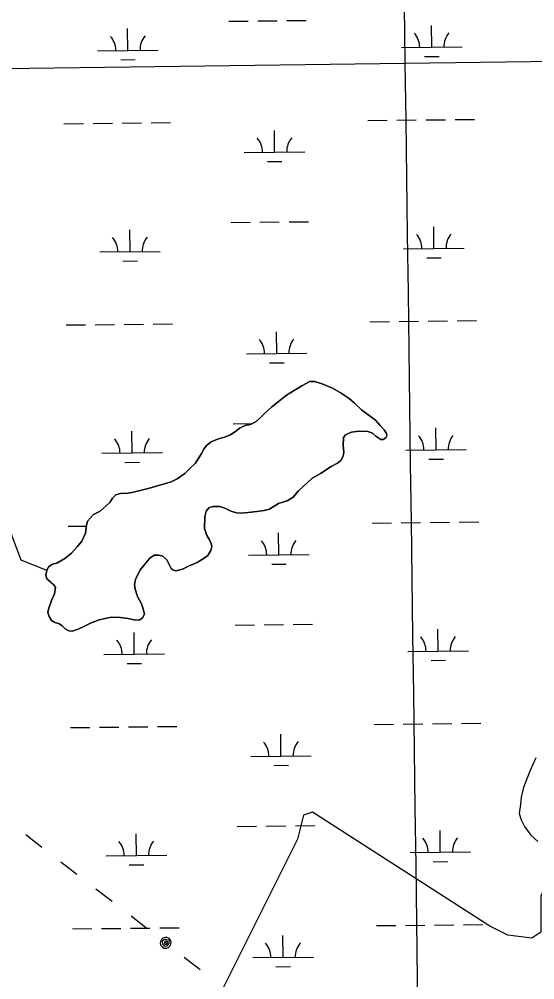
# Model space of a CAD drawing. Extents: x 3734862 to 3772949, y 391520 to 417239.
# Drawn here: x 3767477 to 3768328, y 401776 to 403364 of the extents above; entities that cross this region are included whole.
import ezdxf

# ---------------------------------------------------------------- set-up
doc = ezdxf.new("R2010")
doc.units = 0
for name, color, linetype in [('V-GRID-MAJR', 7, 'Continuous'), ('V-TOPO-SHOR', 7, 'Continuous'), ('V-UTIL-LINE', 7, 'Continuous'), ('V-WETL-SWMP', 7, 'Continuous')]:
    doc.layers.add(name, color=color, linetype=linetype)

msp = doc.modelspace()

# ---------------------------------------------------------------- linework, layer by layer
at = {"layer": 'V-GRID-MAJR'}
for points in [[(3768195.233, 397232.114), (3768114.148, 403291.314), (3768033.0500000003, 409351.577), (3767951.952, 415411.843), (3767951.938, 415412.9)], [(3738984.816, 402913.159), (3741632.95, 402946.574), (3746929.2090000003, 403013.981), (3752225.4590000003, 403082.159), (3757521.699, 403151.107), (3762817.929, 403220.826), (3768114.148, 403291.314), (3770762.254, 403326.848)]]:
    msp.add_spline(points, degree=3, dxfattribs=at)
at = {"layer": 'V-TOPO-SHOR'}
for points in [[(3767522.238, 402452.735), (3767480.0281145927, 402469.93792935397), (3767465.1503220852, 402509.6120427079), (3767455.231793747, 402544.3268918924), (3767455.231793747, 402588.96026941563), (3767445.3132654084, 402633.5936469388), (3767435.39473707, 402648.47143944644), (3767415.5576803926, 402673.2677602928), (3767380.8428312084, 402707.9826094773), (3767356.0465103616, 402757.5752511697), (3767336.2094536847, 402777.41230784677), (3767291.576076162, 402802.2086286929), (3767256.8612269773, 402827.0049495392), (3767246.942698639, 402841.88274204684), (3767217.1871136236, 402866.6790628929)], [(3767767.648, 402630.114), (3767777.687, 402646.216), (3767781.629, 402653.396), (3767785.953, 402659.016), (3767793.588, 402665.004), (3767804.137, 402669.61), (3767815.651, 402673.235), (3767825.414, 402676.87), (3767834.22, 402683.045), (3767841.656, 402688.64400000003), (3767849.666, 402692.097), (3767858.6380000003, 402694.18200000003), (3767868.018, 402698.794), (3767873.505, 402703.822), (3767881.543, 402711.94800000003), (3767893.1040000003, 402722.391), (3767917.973, 402742.484), (3767932.248, 402750.958), (3767943.5870000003, 402757.703), (3767956.49, 402764.82300000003), (3767964.088, 402764.969), (3767976.722, 402760.99), (3767994.2060000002, 402754.05700000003), (3768008.3680000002, 402745.58900000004), (3768021.36, 402737.128), (3768030.269, 402729.08400000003), (3768041.6890000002, 402718.297), (3768065.14, 402700.80700000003), (3768072.875, 402692.382), (3768079.06, 402685.134), (3768083.113, 402679.264), (3768083.865, 402675.168), (3768082.284, 402671.674), (3768077.787, 402669.172), (3768073.502, 402669.2), (3768065.748, 402674.703), (3768060.131, 402679.416), (3768052.166, 402682.58400000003), (3768037.365, 402683.071), (3768025.475, 402681.396), (3768015.511, 402676.788), (3768011.9760000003, 402672.526), (3768011.3000000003, 402658.50800000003), (3768012.4020000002, 402648.37200000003), (3768011.382, 402641.366), (3768007.829, 402634.184), (3768002.154, 402630.131), (3767991.599, 402624.552), (3767973.9960000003, 402613.175), (3767959.914, 402604.504), (3767937.773, 402584.393), (3767929.133, 402573.542), (3767919.355, 402567.95900000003)], [(3767919.355, 402567.95900000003), (3767904.718, 402563.575), (3767895.916, 402557.789), (3767889.856, 402554.129), (3767881.271, 402551.85000000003), (3767868.989, 402550.177), (3767854.9560000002, 402548.71), (3767842.4820000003, 402547.625), (3767835.471, 402547.67), (3767825.946, 402550.654), (3767816.2430000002, 402555.782), (3767807.688, 402558.17600000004), (3767796.781, 402558.248), (3767789.756, 402556.151), (3767785.435, 402550.72500000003), (3767783.038, 402541.784), (3767782.715, 402522.113), (3767786.5300000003, 402510.208), (3767790.966, 402503.359), (3767793.653, 402497.305), (3767794.591, 402492.04000000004), (3767793.188, 402485.816), (3767788.068, 402477.47500000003), (3767780.63, 402471.875), (3767770.464, 402465.903), (3767757.377, 402460.538), (3767747.606, 402455.536), (3767740.3850000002, 402453.052), (3767734.536, 402452.313), (3767730.0670000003, 402453.9), (3767727.5500000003, 402456.059), (3767724.859, 402461.531), (3767720.63, 402470.128), (3767713.853, 402476.20900000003), (3767706.855, 402478.204), (3767700.424, 402478.052), (3767699.257, 402478.058), (3767692.404, 402472.844), (3767686.909, 402466.26), (3767677.091, 402454.443), (3767672.954, 402447.265), (3767668.801, 402437.748), (3767667.1890000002, 402429.384), (3767668.115, 402421.976), (3767671.9280000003, 402409.68), (3767679.045, 402396.194), (3767682.103, 402387.01900000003), (3767683.227, 402380.58400000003), (3767680.2660000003, 402374.37), (3767675.5700000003, 402371.091), (3767668.361, 402370.749), (3767656.304, 402373.555), (3767644.045, 402375.193), (3767628.6580000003, 402375.49), (3767608.569, 402371.143), (3767594.5100000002, 402365.586), (3767584.153, 402360.58900000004), (3767573.796, 402355.4), (3767564.23, 402352.151), (3767558.3910000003, 402352.77400000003), (3767552.376, 402356.319), (3767547.541, 402361.222), (3767542.11, 402364.76300000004), (3767535.503, 402366.94800000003), (3767529.873, 402369.908), (3767526.215, 402376.553), (3767524.116, 402382.994), (3767525.128, 402388.831), (3767530.092, 402403.018), (3767534.643, 402413.895), (3767536.273, 402424.984), (3767533.1890000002, 402429.68), (3767527.765, 402434.391), (3767522.342, 402439.099), (3767520.434, 402444.957), (3767522.238, 402452.735), (3767525.199, 402458.94800000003), (3767531.6550000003, 402462.995), (3767538.483, 402464.9), (3767551.778, 402472.602), (3767563.134, 402481.487), (3767572.355, 402491.555), (3767580.014, 402501.244), (3767586.14, 402514.447), (3767587.975, 402526.89900000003), (3767589.578, 402533.901), (3767599.001, 402545.331), (3767610.531, 402550.904), (3767626.0100000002, 402565.021), (3767630.731, 402572), (3767636.223, 402577.808), (3767644.026, 402579.89900000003), (3767656.691, 402580.401), (3767665.467, 402582.09500000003), (3767685.365, 402587.028), (3767695.708, 402589.881), (3767727.517, 402599.216), (3767737.677, 402604.213), (3767750.006, 402613.091), (3767758.043, 402620.636), (3767767.648, 402630.114)], [(3768329.717, 402143.053), (3768319.827, 402121.18), (3768309.3310000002, 402093.862), (3768305.471, 402078.184), (3768304.279, 402065.939), (3768302.446, 402050.97000000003), (3768305.3030000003, 402040.819), (3768310.894, 402029.348), (3768321.279, 402015.223), (3768332.974, 402004.514)], [(3768366.6, 401979.83900000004), (3768337.980815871, 401914.5003423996), (3768337.980815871, 401884.74475738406), (3768337.980815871, 401854.9891723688), (3768323.1030233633, 401845.0706440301), (3768283.4289100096, 401850.02990819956), (3768253.6733249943, 401864.9077007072), (3767961.076739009, 402053.35973913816), (3767961.076739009, 402053.35973913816), (3767946.198946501, 402048.4004749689), (3767936.2804181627, 402008.72636161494), (3767658.5616246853, 401453.2887746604)]]:
    msp.add_lwpolyline(points, dxfattribs=at)
at = {"layer": 'V-UTIL-LINE'}
for points in [[(3767487.41, 402016.24), (3767514.04, 401995.624)], [(3767545.369, 401971.37), (3767571.9990000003, 401950.754)], [(3767603.329, 401926.5), (3767629.9590000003, 401905.884)], [(3767661.288, 401881.63), (3767687.918, 401861.014)], [(3767718.464, 401837.367), (3767718.6180000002, 401840.239), (3767716.644, 401839.009), (3767716.566, 401836.264), (3767719.065, 401834.739), (3767721.27, 401837.324), (3767720.792, 401841.987), (3767716.637, 401842.956), (3767712.744, 401840.041), (3767713.094, 401835.476), (3767715.951, 401832.038), (3767720.773, 401832.19), (3767724.392, 401836.338), (3767723.974, 401844.483), (3767720.8310000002, 401846.05), (3767717.328, 401846.295), (3767713.998, 401845.18), (3767711.348, 401842.876), (3767709.781, 401839.733), (3767709.536, 401836.23), (3767710.651, 401832.9), (3767712.955, 401830.25), (3767716.097, 401828.683), (3767719.6010000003, 401828.438), (3767722.931, 401829.553), (3767725.5810000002, 401831.857), (3767727.148, 401835), (3767727.392, 401838.503), (3767726.278, 401841.833), (3767723.974, 401844.483)], [(3767749.0100000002, 401813.719), (3767775.64, 401793.103)]]:
    msp.add_lwpolyline(points, dxfattribs=at)
at = {"layer": 'V-WETL-SWMP'}
for p, q in [((3767822.619293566, 403360.3956254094), (3767854.6175085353, 403360.7336176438)), ((3767870.6166160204, 403360.9026137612), (3767902.61483099, 403361.2406059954)), ((3767918.6139384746, 403361.4096021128), (3767950.6121534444, 403361.74759434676)), ((3767656.0550183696, 403312.20364241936), (3767655.6747771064, 403348.2016342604)), ((3768157.93502084, 403317.50492386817), (3768157.5547795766, 403353.5029157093)), ((3767606.05780748, 403311.675529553), (3767706.05222926, 403312.7317552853)), ((3768107.9378099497, 403316.9768110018), (3768207.9322317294, 403318.0330367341)), ((3767644.218673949, 403296.6467561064), (3767668.217335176, 403296.90025028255)), ((3768146.098676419, 403301.9480375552), (3768170.0973376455, 403302.20153173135)), ((3767550.4851991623, 403191.0108264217), (3767582.4834141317, 403191.34881865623)), ((3767598.4825216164, 403191.5178147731), (3767630.4807365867, 403191.8558070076)), ((3767646.4798440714, 403192.0248031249), (3767678.4780590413, 403192.36279535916)), ((3767694.477166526, 403192.5317914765), (3767726.4753814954, 403192.86978371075)), ((3768052.3652016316, 403196.3121078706), (3768084.3634166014, 403196.65010010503)), ((3768100.362524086, 403196.81909622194), (3768132.360739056, 403197.1570884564)), ((3768148.359846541, 403197.32608457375), (3768180.3580615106, 403197.66407680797)), ((3768196.357168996, 403197.83307292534), (3768228.3553839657, 403198.17106515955)), ((3767898.317775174, 403143.94009788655), (3767897.9375339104, 403179.93808972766)), ((3767848.320564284, 403143.4119850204), (3767948.3149860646, 403144.46821075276)), ((3767886.4814307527, 403128.3832115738), (3767910.48009198, 403128.6367057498)), ((3767826.1330925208, 403027.73918275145), (3767858.131307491, 403028.0771749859)), ((3767874.1304149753, 403028.24617110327), (3767906.1286299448, 403028.5841633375)), ((3767922.1277374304, 403028.75315945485), (3767954.1259524, 403029.09115168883)), ((3767659.5688173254, 402979.5471997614), (3767659.1885760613, 403015.5451916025)), ((3768161.4488197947, 402984.84848121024), (3768161.0685785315, 403020.8464730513)), ((3767609.571606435, 402979.019086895), (3767709.5660282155, 402980.0753126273)), ((3768111.451608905, 402984.32036834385), (3768211.446030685, 402985.37659407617)), ((3767647.7324729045, 402963.9903134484), (3767671.7311341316, 402964.24380762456)), ((3768149.6124753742, 402969.2915948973), (3768173.611136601, 402969.5450890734)), ((3767553.9989981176, 402858.3543837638), (3767585.997213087, 402858.69237599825)), ((3767601.9963205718, 402858.86137211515), (3767633.9945355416, 402859.1993643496)), ((3767649.9936430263, 402859.36836046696), (3767681.991857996, 402859.7063527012)), ((3767697.990965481, 402859.87534881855), (3767729.9891804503, 402860.21334105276)), ((3768055.879000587, 402863.65566521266), (3768087.877215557, 402863.9936574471)), ((3768103.8763230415, 402864.162653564), (3768135.874538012, 402864.50064579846)), ((3768151.8736454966, 402864.6696419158), (3768183.871860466, 402865.00763415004)), ((3768199.8709679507, 402865.1766302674), (3768231.8691829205, 402865.5146225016)), ((3767901.8315741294, 402811.2836552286), (3767901.4513328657, 402847.2816470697)), ((3767851.8343632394, 402810.75554236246), (3767951.82878502, 402811.8117680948)), ((3767889.9952297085, 402795.7267689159), (3767913.9938909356, 402795.9802630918)), ((3767829.6468914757, 402695.08274009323), (3767861.1489270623, 402695.415491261)), ((3767663.0826162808, 402646.8907571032), (3767662.7023750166, 402682.8887489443)), ((3768164.96261875, 402652.1920385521), (3768164.5823774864, 402688.19003039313)), ((3767613.0854053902, 402646.3626442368), (3767713.0798271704, 402647.41886996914)), ((3768114.96540786, 402651.6639256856), (3768214.9598296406, 402652.720151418)), ((3767651.2462718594, 402631.33387079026), (3767675.2449330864, 402631.5873649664)), ((3768153.126274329, 402636.6351522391), (3768177.1249355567, 402636.88864641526)), ((3768203.384766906, 402532.5201876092), (3768235.3829818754, 402532.85817984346)), ((3767557.5127970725, 402525.69794110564), (3767587.8440817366, 402526.01832581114)), ((3768059.3927995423, 402530.99922255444), (3768091.391014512, 402531.33721478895)), ((3768107.390121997, 402531.5062109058), (3768139.3883369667, 402531.8442031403)), ((3768155.3874444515, 402532.0131992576), (3768187.385659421, 402532.3511914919)), ((3767905.3453730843, 402478.62721257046), (3767904.9651318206, 402514.6252044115)), ((3767855.3481621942, 402478.0990997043), (3767955.342583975, 402479.1553254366)), ((3767893.509028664, 402463.07032625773), (3767917.507689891, 402463.32382043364)), ((3767833.1606904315, 402362.4262974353), (3767865.1589054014, 402362.76428966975)), ((3767881.158012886, 402362.9332857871), (3767913.156227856, 402363.27127802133)), ((3767929.1553353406, 402363.4402741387), (3767961.15355031, 402363.7782663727)), ((3767666.5964152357, 402314.2343144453), (3767666.216173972, 402350.23230628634)), ((3768168.4764177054, 402319.5355958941), (3768168.096176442, 402355.5335877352)), ((3767616.5992043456, 402313.70620157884), (3767716.5936261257, 402314.7624273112)), ((3768118.479206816, 402319.0074830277), (3768218.4736285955, 402320.06370876)), ((3767654.760070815, 402298.67742813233), (3767678.758732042, 402298.9309223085)), ((3768156.6400732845, 402303.97870958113), (3768180.6387345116, 402304.2322037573)), ((3768158.901243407, 402199.3567565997), (3768190.8994583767, 402199.6947488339)), ((3768206.898565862, 402199.86374495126), (3768238.8967808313, 402200.2017371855)), ((3767561.026596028, 402193.04149844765), (3767593.024810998, 402193.37949068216)), ((3767609.0239184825, 402193.548486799), (3767641.0221334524, 402193.8864790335)), ((3767657.0212409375, 402194.0554751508), (3767689.019455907, 402194.3934673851)), ((3767705.0185633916, 402194.5624635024), (3767737.0167783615, 402194.9004557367)), ((3768062.9065984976, 402198.3427798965), (3768094.904813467, 402198.68077213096)), ((3768110.9039209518, 402198.84976824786), (3768142.902135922, 402199.1877604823)), ((3767908.85917204, 402145.97076991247), (3767908.478930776, 402181.9687617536)), ((3767858.8619611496, 402145.4426570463), (3767958.85638293, 402146.49888277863)), ((3767897.0228276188, 402130.41388359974), (3767921.021488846, 402130.66737777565)), ((3767836.674489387, 402029.7698547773), (3767868.6727043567, 402030.1078470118)), ((3767884.671811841, 402030.2768431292), (3767916.670026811, 402030.6148353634)), ((3767932.669134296, 402030.7838314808), (3767964.6673492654, 402031.12182371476)), ((3767670.110214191, 401981.5778717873), (3767669.7299729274, 402017.5758636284)), ((3768171.990216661, 401986.87915323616), (3768171.609975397, 402022.8771450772)), ((3767620.113003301, 401981.0497589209), (3767720.1074250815, 401982.10598465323)), ((3768121.9930057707, 401986.3510403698), (3768221.987427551, 401987.4072661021)), ((3767658.27386977, 401966.02098547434), (3767682.272530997, 401966.2744796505)), ((3768160.1538722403, 401971.3222669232), (3768184.152533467, 401971.57576109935)), ((3768066.420397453, 401865.6863372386), (3768098.4186124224, 401866.02432947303)), ((3768114.4177199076, 401866.1933255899), (3768146.4159348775, 401866.5313178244)), ((3768162.415042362, 401866.70031394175), (3768194.413257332, 401867.03830617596)), ((3768210.4123648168, 401867.20730229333), (3768242.410579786, 401867.54529452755)), ((3767564.5403949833, 401860.3850557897), (3767596.538609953, 401860.72304802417)), ((3767612.537717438, 401860.8920441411), (3767644.5359324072, 401861.2300363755)), ((3767660.5350398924, 401861.3990324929), (3767692.533254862, 401861.7370247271)), ((3767708.5323623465, 401861.9060208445), (3767740.5305773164, 401862.2440130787)), ((3767912.372970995, 401813.31432725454), (3767911.992729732, 401849.3123190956)), ((3767862.3757601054, 401812.7862143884), (3767962.370181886, 401813.8424401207)), ((3767900.536626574, 401797.7574409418), (3767924.535287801, 401798.0109351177))]:
    msp.add_line(p, q, dxfattribs=at)
for points in [[(3768002.154, 402630.13), (3768007.829, 402634.183), (3768011.382, 402641.366), (3768012.4020000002, 402648.37200000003), (3768011.3000000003, 402658.507), (3768011.977, 402672.526), (3768015.511, 402676.788), (3768025.474, 402681.397), (3768037.366, 402683.071), (3768052.166, 402682.58400000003), (3768060.131, 402679.416), (3768065.748, 402674.704), (3768073.503, 402669.2), (3768077.787, 402669.17100000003), (3768082.284, 402671.674), (3768083.865, 402675.169), (3768083.113, 402679.264), (3768079.061, 402685.134), (3768072.876, 402692.382), (3768065.1410000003, 402700.808), (3768041.688, 402718.297), (3768030.268, 402729.08400000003), (3768021.361, 402737.128), (3768008.367, 402745.58900000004), (3767994.205, 402754.058), (3767976.721, 402760.99), (3767964.0870000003, 402764.968), (3767956.49, 402764.82300000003), (3767943.588, 402757.702), (3767917.973, 402742.483), (3767893.1040000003, 402722.391), (3767881.544, 402711.949), (3767873.505, 402703.822), (3767868.018, 402698.794), (3767858.639, 402694.181), (3767849.666, 402692.097), (3767841.657, 402688.64400000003), (3767834.219, 402683.045), (3767825.414, 402676.87), (3767815.651, 402673.234), (3767804.136, 402669.609), (3767793.588, 402665.004), (3767785.952, 402659.016), (3767781.63, 402653.396), (3767777.688, 402646.215), (3767767.648, 402630.115), (3767758.042, 402620.635), (3767750.007, 402613.092)], [(3767750.007, 402613.092), (3767737.6780000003, 402604.213), (3767727.517, 402599.216), (3767695.708, 402589.882), (3767685.366, 402587.028), (3767665.467, 402582.09500000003), (3767656.691, 402580.4), (3767644.0270000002, 402579.89900000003), (3767636.223, 402577.808), (3767630.731, 402572.001), (3767626.011, 402565.02), (3767610.531, 402550.903), (3767599.002, 402545.331), (3767589.578, 402533.901), (3767587.974, 402526.9), (3767586.139, 402514.447), (3767580.014, 402501.243), (3767572.3540000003, 402491.554), (3767563.134, 402481.487), (3767551.779, 402472.602), (3767538.483, 402464.89900000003), (3767531.654, 402462.996), (3767525.2, 402458.94800000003), (3767522.237, 402452.735), (3767520.433, 402444.956), (3767522.342, 402439.10000000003), (3767533.188, 402429.68), (3767536.273, 402424.985), (3767534.642, 402413.89400000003), (3767530.091, 402403.017), (3767525.128, 402388.831), (3767524.116, 402382.995), (3767526.216, 402376.553), (3767529.873, 402369.907), (3767535.502, 402366.94800000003), (3767542.11, 402364.762), (3767547.54, 402361.221), (3767552.377, 402356.32), (3767558.3910000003, 402352.77400000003), (3767564.23, 402352.151), (3767573.796, 402355.4), (3767584.153, 402360.59), (3767594.509, 402365.586), (3767608.569, 402371.142), (3767628.659, 402375.49), (3767644.044, 402375.194), (3767656.304, 402373.555), (3767668.361, 402370.749), (3767675.5700000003, 402371.091), (3767680.2660000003, 402374.371), (3767683.228, 402380.58400000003), (3767682.102, 402387.01900000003), (3767679.046, 402396.193), (3767671.9280000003, 402409.679), (3767668.114, 402421.97500000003), (3767667.1890000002, 402429.38300000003), (3767668.802, 402437.74700000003), (3767672.955, 402447.264), (3767677.092, 402454.443), (3767692.4050000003, 402472.84500000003), (3767699.257, 402478.059), (3767706.8540000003, 402478.204), (3767713.853, 402476.21), (3767720.63, 402470.128), (3767727.549, 402456.059), (3767730.0670000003, 402453.9), (3767734.536, 402452.31200000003), (3767740.384, 402453.053), (3767747.6070000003, 402455.537), (3767757.378, 402460.537), (3767770.463, 402465.904), (3767780.631, 402471.875), (3767788.069, 402477.47500000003), (3767793.188, 402485.816), (3767794.592, 402492.04000000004), (3767793.653, 402497.305), (3767790.966, 402503.36), (3767786.531, 402510.207), (3767782.714, 402522.113), (3767783.038, 402541.783), (3767785.435, 402550.726), (3767789.755, 402556.151), (3767796.781, 402558.248), (3767807.688, 402558.17600000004), (3767816.242, 402555.782), (3767825.947, 402550.654), (3767835.471, 402547.67), (3767842.4820000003, 402547.624), (3767854.955, 402548.711), (3767868.988, 402550.17600000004), (3767881.27, 402551.849), (3767889.855, 402554.129), (3767895.917, 402557.79000000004), (3767904.719, 402563.575), (3767919.356, 402567.95900000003), (3767929.132, 402573.543), (3767937.773, 402584.393), (3767959.914, 402604.504), (3767973.995, 402613.17600000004), (3767991.599, 402624.55100000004), (3768002.154, 402630.13)], [(3768329.717, 402143.053), (3768319.827, 402121.179), (3768309.332, 402093.862), (3768305.471, 402078.184), (3768304.2800000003, 402065.94), (3768302.447, 402050.97000000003), (3768305.3030000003, 402040.819), (3768310.895, 402029.347), (3768321.279, 402015.223), (3768332.974, 402004.514)]]:
    msp.add_lwpolyline(points, dxfattribs=at)
for centre, radius, start, end in [((3767600.810148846, 403312.0949290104), 35.24628790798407, 359.8333639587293, 41.377022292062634), ((3767711.2898579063, 403313.2619092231), 35.24628790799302, 139.83336095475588, 181.3770192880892), ((3768102.6901513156, 403317.39621045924), 35.24628790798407, 359.8333639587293, 41.377022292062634), ((3768213.1698603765, 403318.5631906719), 35.24628790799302, 139.83336095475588, 181.3770192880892), ((3767953.5526147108, 403144.9983646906), 35.24628790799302, 139.83336095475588, 181.3770192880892), ((3767843.0729056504, 403143.8313844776), 35.24628790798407, 359.8333639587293, 41.377022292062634), ((3767604.3239478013, 402979.43848635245), 35.24628790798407, 359.8333639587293, 41.377022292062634), ((3767714.803656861, 402980.6054665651), 35.24628790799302, 139.83336095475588, 181.3770192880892), ((3768106.2039502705, 402984.7397678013), 35.24628790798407, 359.8333639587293, 41.377022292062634), ((3768216.6836593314, 402985.906748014), 35.24628790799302, 139.83336095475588, 181.3770192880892), ((3767846.5867046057, 402811.1749418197), 35.24628790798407, 359.8333639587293, 41.377022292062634), ((3767957.0664136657, 402812.3419220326), 35.24628790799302, 139.83336095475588, 181.3770192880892), ((3768220.1974582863, 402653.2503053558), 35.24628790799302, 139.83336095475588, 181.3770192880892), ((3767607.8377467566, 402646.7820436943), 35.24628790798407, 359.8333639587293, 41.377022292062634), ((3767718.317455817, 402647.94902390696), 35.24628790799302, 139.83336095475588, 181.3770192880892), ((3768109.7177492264, 402652.0833251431), 35.24628790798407, 359.8333639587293, 41.377022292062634), ((3767850.100503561, 402478.51849916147), 35.24628790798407, 359.8333639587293, 41.377022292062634), ((3767960.580212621, 402479.6854793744), 35.24628790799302, 139.83336095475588, 181.3770192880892), ((3768113.2315481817, 402319.42688248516), 35.24628790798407, 359.8333639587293, 41.377022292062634), ((3768223.711257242, 402320.59386269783), 35.24628790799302, 139.83336095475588, 181.3770192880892), ((3767611.3515457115, 402314.1256010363), 35.24628790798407, 359.8333639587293, 41.377022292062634), ((3767721.8312547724, 402315.292581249), 35.24628790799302, 139.83336095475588, 181.3770192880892), ((3767853.614302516, 402145.86205650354), 35.24628790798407, 359.8333639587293, 41.377022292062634), ((3767964.094011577, 402147.02903671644), 35.24628790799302, 139.83336095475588, 181.3770192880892), ((3768116.7453471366, 401986.77043982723), 35.24628790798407, 359.8333639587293, 41.377022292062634), ((3768227.225056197, 401987.9374200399), 35.24628790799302, 139.83336095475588, 181.3770192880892), ((3767614.865344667, 401981.4691583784), 35.24628790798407, 359.8333639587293, 41.377022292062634), ((3767725.3450537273, 401982.63613859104), 35.24628790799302, 139.83336095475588, 181.3770192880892), ((3767857.1281014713, 401813.2056138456), 35.24628790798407, 359.8333639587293, 41.377022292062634), ((3767967.6078105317, 401814.3725940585), 35.24628790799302, 139.83336095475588, 181.3770192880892)]:
    msp.add_arc(centre, radius, start, end, dxfattribs=at)

doc.saveas('drawing.dxf')
